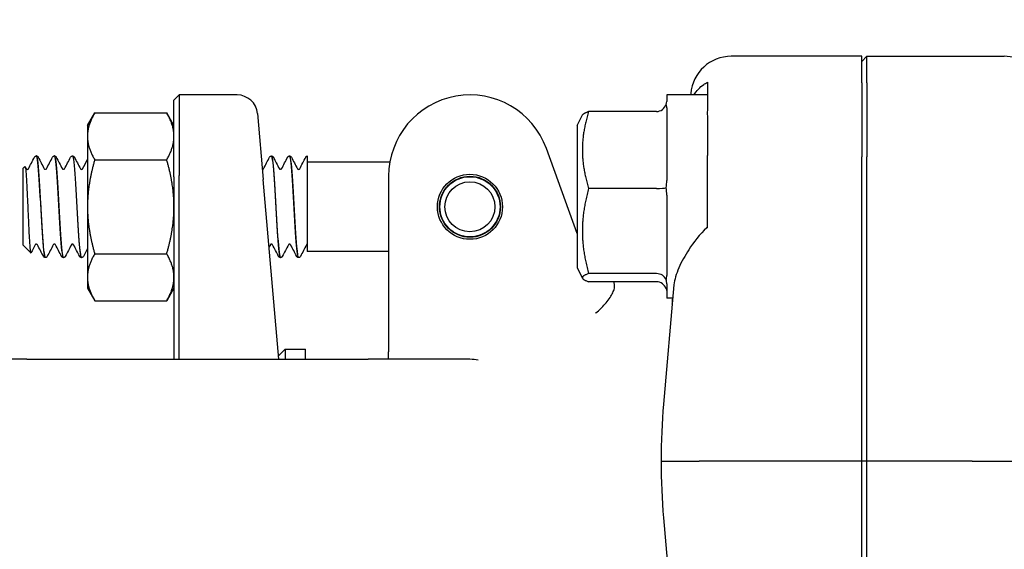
# Model space of a CAD drawing. Header units: inches. Extents: x 24 to 1128, y -69 to 748.
# Tile 347 of 656: x 464.84 to 467.87, y 688.85 to 690.47. Entities that reach past the tile are written whole.
import ezdxf

# ---------------------------------------------------------------- set-up
doc = ezdxf.new("R2010")
doc.units = ezdxf.units.IN
doc.header["$LTSCALE"] = 32
doc.header["$MEASUREMENT"] = 0
doc.layers.add('Dimension (ANSI)', color=7, linetype='Continuous', lineweight=25)
doc.layers.add('Visible (ANSI)', color=7, linetype='Continuous', lineweight=30)
doc.styles.add('Note Text (ANSI)', font='tahoma.ttf')
doc.dimstyles.new('SB Fraction-16 (ANSI)', dxfattribs={"dimscale": 32, "dimtxt": 0.125, "dimasz": 0.098425, "dimexe": 0.125, "dimexo": 0.0625, "dimgap": 0.031496, "dimtad": 0, "dimtih": 1, "dimtoh": 1, "dimdec": 4, "dimrnd": 1e-08, "dimzin": 0, "dimdsep": 46, "dimlunit": 5, "dimtxsty": 'Note Text (ANSI)', "dimcen": 0.09, "dimdle": 0.393701, "dimclrd": 256, "dimclre": 256, "dimclrt": 256, "dimadec": 0, "dimazin": 3, "dimtfac": 0.96, "dimtofl": 0, "dimtmove": 0, "dimatfit": 3, "dimfxl": 1, "dimfrac": 2, "dimtolj": 1, "dimtzin": 12, "dimlwd": -1, "dimlwe": -1, "dimarcsym": 0})

# ---------------------------------------------------------------- blocks, each defined once
blk = doc.blocks.new('*D18')
at = {"layer": 'Defpoints', "color": 0, "transparency": 16777216}
for p in [(480.2806, 692.6685), (328.4743, 544.6685), (480.2806, 544.6685)]:
    blk.add_point(p, dxfattribs=at)
at = {"layer": 'Dimension (ANSI)', "transparency": 16777216}
for p, q in [((478.2806, 692.6685), (324.4743, 692.6685)), ((328.4743, 689.5189), (328.4743, 626.7677)), ((328.4743, 547.8181), (328.4743, 620.5693)), ((478.2806, 544.6685), (324.4743, 544.6685))]:
    blk.add_line(p, q, dxfattribs=at)
for points in [[(327.9494, 689.5189), (328.9993, 689.5189), (328.4743, 692.6685)], [(327.9494, 547.8181), (328.9993, 547.8181), (328.4743, 544.6685)]]:
    blk.add_solid(points, dxfattribs=at)
at = {"layer": 'Dimension (ANSI)', "transparency": 16777216, "insert": (324.3723, 625.7599), "char_height": 4, "attachment_point": 1, "style": 'Note Text (ANSI)'}
blk.add_mtext('\\A1;148', dxfattribs=at)

msp = doc.modelspace()

# ---------------------------------------------------------------- linework, layer by layer
at = {"layer": 'Visible (ANSI)'}
for p, q in [((467.43127, 690.36154), (467.02967, 690.36154)), ((467.4469, 690.36154), (467.43127, 690.34586)), ((467.43127, 690.27976), (467.43127, 690.36154)), ((467.4469, 690.27976), (467.4469, 690.36154)), ((467.4469, 690.36154), (467.86925, 690.36154)), ((467.43127, 690.27976), (467.43127, 690.0525)), ((467.4469, 690.27976), (467.4469, 690.0525)), ((465.31627, 690.22717), (465.3319, 690.24279)), ((465.3319, 690.24279), (465.3319, 689.99529)), ((465.51058, 690.24279), (465.3319, 690.24279)), ((466.83127, 690.24279), (466.83127, 690.22234)), ((466.95627, 690.24279), (466.83127, 690.24279)), ((466.90506, 690.24696), (466.9047, 690.24279)), ((466.95627, 690.26088), (466.95627, 690.19454)), ((465.31627, 689.99092), (465.31627, 690.22717)), ((465.05027, 690.14904), (465.0726, 690.18772)), ((465.0726, 690.18772), (465.29394, 690.18772)), ((465.31627, 690.14904), (465.29394, 690.18772)), ((465.57284, 690.18574), (465.59056, 689.98324)), ((466.55627, 690.14904), (466.57237, 690.18125)), ((466.80002, 690.19192), (466.59123, 690.19192)), ((466.83127, 690.20319), (466.83127, 689.98003)), ((466.95627, 690.17802), (466.95627, 690.05622)), ((465.05027, 690.14904), (465.05027, 690.11555)), ((466.55627, 690.14904), (466.55627, 689.71154)), ((465.05027, 690.11555), (465.05027, 689.89904)), ((464.8933, 690.05529), (464.89271, 690.05529)), ((464.94891, 690.05529), (464.94832, 690.05529)), ((465.00452, 690.05529), (465.00394, 690.05529)), ((465.61624, 690.05529), (465.61566, 690.05529)), ((465.67185, 690.05529), (465.67127, 690.05529)), ((465.72627, 690.05523), (465.72627, 690.03886)), ((466.55627, 689.81707), (466.4612, 690.0783)), ((466.95627, 689.83536), (466.95627, 690.05622)), ((465.0726, 690.04338), (465.29394, 690.04338)), ((465.72627, 690.03886), (465.72627, 689.92746)), ((465.98013, 690.03654), (465.72627, 690.03654)), ((467.43127, 689.11779), (467.43127, 690.0525)), ((467.4469, 689.11779), (467.4469, 690.0525)), ((464.85127, 690.01631), (464.85759, 690.02263)), ((464.85127, 690.01631), (464.85127, 689.78177)), ((465.3319, 689.43029), (465.3319, 689.99529)), ((465.31627, 689.99092), (465.31627, 689.43029)), ((465.63893, 689.43029), (465.59056, 689.98324)), ((465.97627, 689.99279), (465.97627, 689.64595)), ((466.80002, 689.95545), (466.59123, 689.95545)), ((466.83127, 689.93488), (466.83127, 689.68798)), ((465.72627, 689.92746), (465.72627, 689.76154)), ((465.05027, 689.89904), (465.05027, 689.68253)), ((464.85127, 689.78177), (464.87588, 689.75716)), ((465.0726, 689.7547), (465.29394, 689.7547)), ((465.97627, 689.76154), (465.72627, 689.76154)), ((464.9211, 689.74279), (464.92052, 689.74279)), ((464.97671, 689.74279), (464.97613, 689.74279)), ((465.03232, 689.74279), (465.03174, 689.74279)), ((465.64405, 689.74279), (465.64346, 689.74279)), ((465.69966, 689.74279), (465.69907, 689.74279)), ((466.55627, 689.71154), (466.57237, 689.67934)), ((466.80002, 689.69382), (466.59123, 689.69382)), ((465.05027, 689.68253), (465.05027, 689.64904)), ((466.80002, 689.66866), (466.59123, 689.66866)), ((466.83127, 689.66198), (466.83127, 689.61779)), ((465.05027, 689.64904), (465.0726, 689.61037)), ((465.31627, 689.64904), (465.29394, 689.61037)), ((465.97627, 689.64595), (465.97627, 689.45342)), ((466.85366, 689.65942), (466.82152, 689.2921)), ((465.0726, 689.61037), (465.29394, 689.61037)), ((466.85002, 689.61779), (466.83127, 689.61779)), ((465.638, 689.4409), (465.65865, 689.46154)), ((465.65865, 689.46154), (465.65865, 689.43029)), ((465.65865, 689.46154), (465.72115, 689.46154)), ((465.72115, 689.43029), (465.72115, 689.46154)), ((465.97627, 689.43029), (465.97627, 689.45342)), ((464.86377, 689.43029), (464.55127, 689.43029)), ((464.86377, 689.43029), (465.91377, 689.43029)), ((466.22627, 689.43029), (465.91377, 689.43029)), ((466.81391, 689.11779), (466.9308, 689.11779)), ((467.43127, 689.11779), (466.9308, 689.11779)), ((467.4469, 689.11779), (467.43127, 689.11779)), ((467.43127, 688.18308), (467.43127, 689.11779)), ((467.4469, 688.18308), (467.4469, 689.11779)), ((467.77038, 689.11779), (467.4469, 689.11779)), ((467.77038, 689.11779), (467.89498, 689.11779)), ((466.82152, 688.94348), (466.85366, 688.57616))]:
    msp.add_line(p, q, dxfattribs=at)
for radius in [0.1, 0.09375, 0.0925, 0.07688]:
    msp.add_circle((466.22627, 689.89904), radius, dxfattribs=at)
for centre, radius, start, end in [((465.51058, 690.18029), 0.0625, 5, 90), ((466.22627, 689.99279), 0.25, 20, 180), ((466.22627, 689.30529), 0.125, 78.3306, 90)]:
    msp.add_arc(centre, radius, start, end, dxfattribs=at)
for centre, major_axis, ratio, start_param, end_param in [((467.02959, 690.23606), (0.01094, 0.125), 0.9961657, 0.0869335, 1.5707963), ((467.86829, 690.23606), (0.08906, 0.08906), 0.9924325, 0.206047, 0.7816001), ((466.80002, 690.22462), (0, -0.0327), 0.9555533, 0, 1.2241495), ((466.80002, 689.9586), (0.03125, 0), 0.1006388, 4.712389, 5.9365385), ((466.80002, 689.66426), (0.03125, 0), 0.9458753, 0.3466468, 1.5707963), ((466.80002, 689.63596), (0, 0.0327), 0.9555533, 5.0590358, 6.2831853)]:
    msp.add_ellipse(centre, major_axis=major_axis, ratio=ratio, start_param=start_param, end_param=end_param, dxfattribs=at)
for points, knots in [([(466.91503, 690.24279), (466.92296, 690.25601), (466.93356, 690.26679), (466.94854, 690.27719), (466.95226, 690.27948), (466.95627, 690.28163)], [0.72464195, 0.72464195, 0.72464195, 0.72464195, 0.90366002, 0.90366002, 0.95550669, 0.95550669, 0.95550669, 0.95550669]), ([(464.8885, 690.05322), (464.88888, 690.05365), (464.88938, 690.05411), (464.89077, 690.05492), (464.89171, 690.05524), (464.89269, 690.05529)], [0, 0, 0, 0, 0.013250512, 0.013250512, 0.027054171, 0.027054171, 0.027054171, 0.027054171]), ([(464.89269, 690.05507), (464.89469, 690.05495), (464.8967, 690.04301), (464.89871, 690.02083), (464.90152, 689.98968), (464.90434, 689.93914), (464.90716, 689.88949), (464.90997, 689.83986), (464.91279, 689.79244), (464.91561, 689.76624), (464.91724, 689.75101), (464.91888, 689.74319), (464.92052, 689.74311)], [4.7095281, 4.7095281, 4.7095281, 4.7095281, 5.3893637, 5.3893637, 5.3893637, 6.3443154, 6.3443154, 6.3443154, 7.2990044, 7.2990044, 7.2990044, 7.8539816, 7.8539816, 7.8539816, 7.8539816]), ([(464.92113, 689.743), (464.91904, 689.74313), (464.91695, 689.75615), (464.91486, 689.78005), (464.91205, 689.81224), (464.90923, 689.86329), (464.90642, 689.91277), (464.90358, 689.9627), (464.90074, 690.00967), (464.8979, 690.0346), (464.89637, 690.04808), (464.89483, 690.05502), (464.8933, 690.05508)], [-14.1400278, -14.1400278, -14.1400278, -14.1400278, -13.4320997, -13.4320997, -13.4320997, -12.4783682, -12.4783682, -12.4783682, -11.5160648, -11.5160648, -11.5160648, -10.9955743, -10.9955743, -10.9955743, -10.9955743]), ([(464.89332, 690.05529), (464.89446, 690.05523), (464.89552, 690.05481), (464.89699, 690.05382), (464.89747, 690.0533), (464.89818, 690.05238), (464.89843, 690.05196), (464.89864, 690.05155)], [0, 0, 0, 0, 0.015967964, 0.015967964, 0.031253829, 0.031253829, 0.045415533, 0.045415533, 0.045415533, 0.045415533]), ([(464.94298, 690.05155), (464.94331, 690.05219), (464.94371, 690.05286), (464.94485, 690.05396), (464.94535, 690.05435), (464.94664, 690.055), (464.94746, 690.05525), (464.9483, 690.05529)], [0, 0, 0, 0, 0.022095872, 0.022095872, 0.033561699, 0.033561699, 0.045438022, 0.045438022, 0.045438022, 0.045438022]), ([(464.9483, 690.05523), (464.94866, 690.05528), (464.94902, 690.05494), (464.94938, 690.05417), (464.9522, 690.04825), (464.95501, 690.01728), (464.95782, 689.97364), (464.96063, 689.93002), (464.96345, 689.8749), (464.96626, 689.83032), (464.96907, 689.78574), (464.97188, 689.75288), (464.97469, 689.74485), (464.97517, 689.74348), (464.97565, 689.74284), (464.97613, 689.74289)], [10.9927134, 10.9927134, 10.9927134, 10.9927134, 11.1151899, 11.1151899, 11.1151899, 12.0686082, 12.0686082, 12.0686082, 13.0217811, 13.0217811, 13.0217811, 13.9747115, 13.9747115, 13.9747115, 14.1371669, 14.1371669, 14.1371669, 14.1371669]), ([(464.97674, 689.74304), (464.97585, 689.7429), (464.97496, 689.74509), (464.97407, 689.7497), (464.97126, 689.76427), (464.96846, 689.80267), (464.96566, 689.84964), (464.96286, 689.89653), (464.96006, 689.95073), (464.95726, 689.99075), (464.95447, 690.03054), (464.95169, 690.05522), (464.94891, 690.05529)], [-20.4232131, -20.4232131, -20.4232131, -20.4232131, -20.1217618, -20.1217618, -20.1217618, -19.1712317, -19.1712317, -19.1712317, -18.2223022, -18.2223022, -18.2223022, -17.2787596, -17.2787596, -17.2787596, -17.2787596]), ([(464.94893, 690.05529), (464.95007, 690.05523), (464.95113, 690.05481), (464.9526, 690.05382), (464.95308, 690.0533), (464.95379, 690.05238), (464.95404, 690.05196), (464.95425, 690.05155)], [0, 0, 0, 0, 0.015967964, 0.015967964, 0.031253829, 0.031253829, 0.045415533, 0.045415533, 0.045415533, 0.045415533]), ([(464.99859, 690.05155), (464.99892, 690.05219), (464.99932, 690.05286), (465.00046, 690.05396), (465.00096, 690.05435), (465.00225, 690.055), (465.00307, 690.05525), (465.00391, 690.05529)], [0, 0, 0, 0, 0.022095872, 0.022095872, 0.033561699, 0.033561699, 0.045438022, 0.045438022, 0.045438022, 0.045438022]), ([(465.00391, 690.05496), (465.00541, 690.05501), (465.00691, 690.04858), (465.00841, 690.03576), (465.01122, 690.01177), (465.01402, 689.96602), (465.01683, 689.91677), (465.01964, 689.86753), (465.02245, 689.81608), (465.02525, 689.78292), (465.02742, 689.75738), (465.02958, 689.7432), (465.03174, 689.74295)], [17.2758987, 17.2758987, 17.2758987, 17.2758987, 17.7840647, 17.7840647, 17.7840647, 18.7358252, 18.7358252, 18.7358252, 19.6873602, 19.6873602, 19.6873602, 20.4203522, 20.4203522, 20.4203522, 20.4203522]), ([(465.03235, 689.74284), (465.02988, 689.74295), (465.02741, 689.7618), (465.02494, 689.79413), (465.02209, 689.83134), (465.01925, 689.88543), (465.0164, 689.93434), (465.01357, 689.98312), (465.01073, 690.02541), (465.00789, 690.04405), (465.00677, 690.05145), (465.00564, 690.05505), (465.00452, 690.05498)], [-26.7063984, -26.7063984, -26.7063984, -26.7063984, -25.8688703, -25.8688703, -25.8688703, -24.9048316, -24.9048316, -24.9048316, -23.9435311, -23.9435311, -23.9435311, -23.5619449, -23.5619449, -23.5619449, -23.5619449]), ([(465.00454, 690.05529), (465.00568, 690.05523), (465.00674, 690.05481), (465.00821, 690.05382), (465.00869, 690.0533), (465.0094, 690.05238), (465.00965, 690.05196), (465.00986, 690.05155)], [0, 0, 0, 0, 0.015967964, 0.015967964, 0.031253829, 0.031253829, 0.045415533, 0.045415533, 0.045415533, 0.045415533]), ([(465.61031, 690.05155), (465.61065, 690.05219), (465.61105, 690.05286), (465.61219, 690.05396), (465.61268, 690.05435), (465.61397, 690.055), (465.61479, 690.05525), (465.61563, 690.05529)], [0, 0, 0, 0, 0.022095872, 0.022095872, 0.033561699, 0.033561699, 0.045438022, 0.045438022, 0.045438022, 0.045438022]), ([(465.61563, 690.05518), (465.61613, 690.05526), (465.61662, 690.05461), (465.61711, 690.05318), (465.61994, 690.04502), (465.62276, 690.01184), (465.62558, 689.96699), (465.62839, 689.92223), (465.63121, 689.86704), (465.63402, 689.82353), (465.63683, 689.7801), (465.63964, 689.74945), (465.64245, 689.74381), (465.64279, 689.74313), (465.64313, 689.74281), (465.64346, 689.74285)], [86.3909371, 86.3909371, 86.3909371, 86.3909371, 86.558303, 86.558303, 86.558303, 87.5147256, 87.5147256, 87.5147256, 88.4689986, 88.4689986, 88.4689986, 89.4213086, 89.4213086, 89.4213086, 89.5353906, 89.5353906, 89.5353906, 89.5353906]), ([(465.64407, 689.74299), (465.64332, 689.74287), (465.64258, 689.74439), (465.64183, 689.74766), (465.63902, 689.75994), (465.63621, 689.79655), (465.6334, 689.84285), (465.63059, 689.88913), (465.62778, 689.9439), (465.62497, 689.98527), (465.62216, 690.02662), (465.61935, 690.05351), (465.61654, 690.0552), (465.61644, 690.05526), (465.61634, 690.05529), (465.61624, 690.05528)], [-95.8214368, -95.8214368, -95.8214368, -95.8214368, -95.568359, -95.568359, -95.568359, -94.6156683, -94.6156683, -94.6156683, -93.6632144, -93.6632144, -93.6632144, -92.7109946, -92.7109946, -92.7109946, -92.6769833, -92.6769833, -92.6769833, -92.6769833]), ([(465.61627, 690.05529), (465.6174, 690.05523), (465.61846, 690.05481), (465.61993, 690.05382), (465.62042, 690.0533), (465.62112, 690.05238), (465.62137, 690.05196), (465.62158, 690.05155)], [0, 0, 0, 0, 0.015967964, 0.015967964, 0.031253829, 0.031253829, 0.045415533, 0.045415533, 0.045415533, 0.045415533]), ([(465.66593, 690.05155), (465.66626, 690.05219), (465.66666, 690.05286), (465.6678, 690.05396), (465.66829, 690.05435), (465.66958, 690.055), (465.6704, 690.05525), (465.67124, 690.05529)], [0, 0, 0, 0, 0.022095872, 0.022095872, 0.033561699, 0.033561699, 0.045438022, 0.045438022, 0.045438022, 0.045438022]), ([(465.67124, 690.05498), (465.67292, 690.05496), (465.6746, 690.04681), (465.67628, 690.03091), (465.67909, 690.00425), (465.68191, 689.95656), (465.68472, 689.90693), (465.68753, 689.8575), (465.69033, 689.80743), (465.69314, 689.77666), (465.69512, 689.75493), (465.69709, 689.74324), (465.69907, 689.74303)], [92.6741224, 92.6741224, 92.6741224, 92.6741224, 93.2431504, 93.2431504, 93.2431504, 94.1972517, 94.1972517, 94.1972517, 95.1476373, 95.1476373, 95.1476373, 95.8185759, 95.8185759, 95.8185759, 95.8185759]), ([(465.69968, 689.74287), (465.69728, 689.74301), (465.69487, 689.76074), (465.69247, 689.79155), (465.68965, 689.82761), (465.68684, 689.88064), (465.68402, 689.92939), (465.68121, 689.97813), (465.67839, 690.0213), (465.67558, 690.04162), (465.67434, 690.0506), (465.67309, 690.05501), (465.67185, 690.05497)], [-102.1046221, -102.1046221, -102.1046221, -102.1046221, -101.2896371, -101.2896371, -101.2896371, -100.3354652, -100.3354652, -100.3354652, -99.3815473, -99.3815473, -99.3815473, -98.9601686, -98.9601686, -98.9601686, -98.9601686]), ([(465.67188, 690.05529), (465.67301, 690.05523), (465.67407, 690.05481), (465.67554, 690.05382), (465.67603, 690.0533), (465.67673, 690.05238), (465.67698, 690.05196), (465.67719, 690.05155)], [0, 0, 0, 0, 0.015967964, 0.015967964, 0.031253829, 0.031253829, 0.045415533, 0.045415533, 0.045415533, 0.045415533]), ([(465.72154, 690.05155), (465.72185, 690.05215), (465.72223, 690.05278), (465.72324, 690.05382), (465.72367, 690.05418), (465.7248, 690.05484), (465.7255, 690.05511), (465.72627, 690.05523)], [0, 0, 0, 0, 0.020860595, 0.020860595, 0.031618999, 0.031618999, 0.042693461, 0.042693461, 0.042693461, 0.042693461]), ([(464.8885, 690.05322), (464.88842, 690.05313), (464.88834, 690.05303), (464.88802, 690.05263), (464.88775, 690.05226), (464.88745, 690.0517)], [-0.025931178, -0.025931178, -0.025931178, -0.025931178, -0.019551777, -0.019551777, 0, 0, 0, 0]), ([(464.85759, 690.02263), (464.85773, 690.02277), (464.85787, 690.0228), (464.85877, 690.02234), (464.85952, 690.01873), (464.86103, 690.0055), (464.86178, 689.9959), (464.8633, 689.97179), (464.86405, 689.95745), (464.86556, 689.92577), (464.86631, 689.90871), (464.86783, 689.87406), (464.86858, 689.8568), (464.87009, 689.82438), (464.87084, 689.80956), (464.87236, 689.7844), (464.87311, 689.77437), (464.87462, 689.76057), (464.87537, 689.75702), (464.87627, 689.75705), (464.87642, 689.75719), (464.87657, 689.75747)], [-1.8174748, -1.8174748, -1.8174748, -1.8174748, -1.7949096, -1.7949096, -1.6700584, -1.6700584, -1.5430016, -1.5430016, -1.41374, -1.41374, -1.2822742, -1.2822742, -1.1486049, -1.1486049, -1.0127327, -1.0127327, -0.8746582, -0.8746582, -0.7343822, -0.7343822, -0.7065085, -0.7065085, -0.7065085, -0.7065085]), ([(464.86183, 690.01573), (464.86183, 690.01573), (464.8619, 690.01557), (464.86245, 690.01504), (464.86279, 690.01476), (464.8638, 690.01429), (464.8645, 690.0141), (464.8652, 690.0141)], [0.003893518, 0.003893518, 0.003893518, 0.003893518, 0.02135506, 0.02135506, 0.032660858, 0.032660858, 0.044379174, 0.044379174, 0.044379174, 0.044379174]), ([(464.8652, 690.0141), (464.86627, 690.0141), (464.86727, 690.01455), (464.86823, 690.01526), (464.86842, 690.01551), (464.86856, 690.0157), (464.86857, 690.01573), (464.86857, 690.01573)], [0, 0, 0, 0, 0.017919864, 0.017919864, 0.032518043, 0.032518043, 0.040461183, 0.040461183, 0.040461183, 0.040461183]), ([(464.91744, 690.01573), (464.91744, 690.01573), (464.91751, 690.01557), (464.91806, 690.01504), (464.9184, 690.01476), (464.91942, 690.01429), (464.92011, 690.0141), (464.92081, 690.0141)], [0.003893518, 0.003893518, 0.003893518, 0.003893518, 0.02135506, 0.02135506, 0.032660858, 0.032660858, 0.044379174, 0.044379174, 0.044379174, 0.044379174]), ([(464.92081, 690.0141), (464.92188, 690.0141), (464.92288, 690.01455), (464.92384, 690.01526), (464.92403, 690.01551), (464.92417, 690.0157), (464.92418, 690.01573), (464.92418, 690.01573)], [0, 0, 0, 0, 0.017919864, 0.017919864, 0.032518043, 0.032518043, 0.040461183, 0.040461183, 0.040461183, 0.040461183]), ([(464.97305, 690.01573), (464.97305, 690.01573), (464.97312, 690.01557), (464.97367, 690.01504), (464.97401, 690.01476), (464.97503, 690.01429), (464.97572, 690.0141), (464.97642, 690.0141)], [0.003893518, 0.003893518, 0.003893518, 0.003893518, 0.02135506, 0.02135506, 0.032660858, 0.032660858, 0.044379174, 0.044379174, 0.044379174, 0.044379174]), ([(464.97642, 690.0141), (464.97749, 690.0141), (464.97849, 690.01455), (464.97945, 690.01526), (464.97964, 690.01551), (464.97978, 690.0157), (464.97979, 690.01573), (464.97979, 690.01573)], [0, 0, 0, 0, 0.017919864, 0.017919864, 0.032518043, 0.032518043, 0.040461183, 0.040461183, 0.040461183, 0.040461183]), ([(465.02866, 690.01573), (465.02866, 690.01573), (465.02873, 690.01557), (465.02928, 690.01504), (465.02963, 690.01476), (465.03064, 690.01429), (465.03133, 690.0141), (465.03203, 690.0141)], [0.003893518, 0.003893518, 0.003893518, 0.003893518, 0.02135506, 0.02135506, 0.032660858, 0.032660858, 0.044379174, 0.044379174, 0.044379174, 0.044379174]), ([(465.03203, 690.0141), (465.03311, 690.0141), (465.0341, 690.01455), (465.03506, 690.01526), (465.03525, 690.01551), (465.03539, 690.0157), (465.03541, 690.01573), (465.03541, 690.01573)], [0, 0, 0, 0, 0.017919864, 0.017919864, 0.032518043, 0.032518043, 0.040461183, 0.040461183, 0.040461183, 0.040461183]), ([(465.58814, 690.0141), (465.58922, 690.0141), (465.59021, 690.01455), (465.59117, 690.01526), (465.59136, 690.01551), (465.5915, 690.0157), (465.59152, 690.01573), (465.59152, 690.01573)], [0, 0, 0, 0, 0.017919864, 0.017919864, 0.032518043, 0.032518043, 0.040461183, 0.040461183, 0.040461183, 0.040461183]), ([(465.64038, 690.01573), (465.64038, 690.01573), (465.64045, 690.01557), (465.64101, 690.01504), (465.64135, 690.01476), (465.64236, 690.01429), (465.64305, 690.0141), (465.64375, 690.0141)], [0.003893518, 0.003893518, 0.003893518, 0.003893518, 0.02135506, 0.02135506, 0.032660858, 0.032660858, 0.044379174, 0.044379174, 0.044379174, 0.044379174]), ([(465.64375, 690.0141), (465.64483, 690.0141), (465.64582, 690.01455), (465.64678, 690.01526), (465.64697, 690.01551), (465.64711, 690.0157), (465.64713, 690.01573), (465.64713, 690.01573)], [0, 0, 0, 0, 0.017919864, 0.017919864, 0.032518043, 0.032518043, 0.040461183, 0.040461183, 0.040461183, 0.040461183]), ([(465.69599, 690.01573), (465.69599, 690.01573), (465.69606, 690.01557), (465.69662, 690.01504), (465.69696, 690.01476), (465.69797, 690.01429), (465.69866, 690.0141), (465.69937, 690.0141)], [0.003893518, 0.003893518, 0.003893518, 0.003893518, 0.02135506, 0.02135506, 0.032660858, 0.032660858, 0.044379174, 0.044379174, 0.044379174, 0.044379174]), ([(465.69937, 690.0141), (465.70044, 690.0141), (465.70144, 690.01455), (465.70239, 690.01526), (465.70259, 690.01551), (465.70272, 690.0157), (465.70274, 690.01573), (465.70274, 690.01573)], [0, 0, 0, 0, 0.017919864, 0.017919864, 0.032518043, 0.032518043, 0.040461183, 0.040461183, 0.040461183, 0.040461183]), ([(466.95627, 689.83536), (466.95573, 689.83491), (466.9552, 689.83446), (466.93332, 689.81575), (466.91363, 689.78933), (466.8876, 689.74951), (466.87664, 689.73005), (466.86037, 689.69277), (466.85502, 689.67492), (466.85366, 689.65942)], [1.27338526, 1.27338526, 1.27338526, 1.27338526, 1.27873688, 1.27873688, 1.4959744, 1.4959744, 1.66977331, 1.66977331, 1.84048199, 1.84048199, 1.84048199, 1.84048199]), ([(464.893, 689.78398), (464.89193, 689.78398), (464.89093, 689.78353), (464.88998, 689.78283), (464.88978, 689.78257), (464.88965, 689.78238), (464.88963, 689.78235), (464.88963, 689.78235)], [0, 0, 0, 0, 0.017919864, 0.017919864, 0.032518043, 0.032518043, 0.040461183, 0.040461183, 0.040461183, 0.040461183]), ([(464.89638, 689.78235), (464.89638, 689.78235), (464.89631, 689.78252), (464.89575, 689.78304), (464.89541, 689.78332), (464.8944, 689.78379), (464.89371, 689.78398), (464.893, 689.78398)], [0.003893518, 0.003893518, 0.003893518, 0.003893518, 0.02135506, 0.02135506, 0.032660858, 0.032660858, 0.044379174, 0.044379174, 0.044379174, 0.044379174]), ([(464.94862, 689.78398), (464.94754, 689.78398), (464.94655, 689.78353), (464.94559, 689.78283), (464.9454, 689.78257), (464.94526, 689.78238), (464.94524, 689.78235), (464.94524, 689.78235)], [0, 0, 0, 0, 0.017919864, 0.017919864, 0.032518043, 0.032518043, 0.040461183, 0.040461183, 0.040461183, 0.040461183]), ([(464.95199, 689.78235), (464.95199, 689.78235), (464.95192, 689.78252), (464.95136, 689.78304), (464.95102, 689.78332), (464.95001, 689.78379), (464.94932, 689.78398), (464.94862, 689.78398)], [0.003893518, 0.003893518, 0.003893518, 0.003893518, 0.02135506, 0.02135506, 0.032660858, 0.032660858, 0.044379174, 0.044379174, 0.044379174, 0.044379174]), ([(465.00423, 689.78398), (465.00315, 689.78398), (465.00216, 689.78353), (465.0012, 689.78283), (465.00101, 689.78257), (465.00087, 689.78238), (465.00085, 689.78235), (465.00085, 689.78235)], [0, 0, 0, 0, 0.017919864, 0.017919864, 0.032518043, 0.032518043, 0.040461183, 0.040461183, 0.040461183, 0.040461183]), ([(465.0076, 689.78235), (465.0076, 689.78235), (465.00753, 689.78252), (465.00698, 689.78304), (465.00663, 689.78332), (465.00562, 689.78379), (465.00493, 689.78398), (465.00423, 689.78398)], [0.003893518, 0.003893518, 0.003893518, 0.003893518, 0.02135506, 0.02135506, 0.032660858, 0.032660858, 0.044379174, 0.044379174, 0.044379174, 0.044379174]), ([(465.61595, 689.78398), (465.61488, 689.78398), (465.61388, 689.78353), (465.61292, 689.78283), (465.61273, 689.78257), (465.61259, 689.78238), (465.61258, 689.78235), (465.61258, 689.78235)], [0, 0, 0, 0, 0.017919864, 0.017919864, 0.032518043, 0.032518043, 0.040461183, 0.040461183, 0.040461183, 0.040461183]), ([(465.61932, 689.78235), (465.61932, 689.78235), (465.61925, 689.78252), (465.6187, 689.78304), (465.61836, 689.78332), (465.61734, 689.78379), (465.61665, 689.78398), (465.61595, 689.78398)], [0.003893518, 0.003893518, 0.003893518, 0.003893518, 0.02135506, 0.02135506, 0.032660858, 0.032660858, 0.044379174, 0.044379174, 0.044379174, 0.044379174]), ([(465.67156, 689.78398), (465.67049, 689.78398), (465.66949, 689.78353), (465.66853, 689.78283), (465.66834, 689.78257), (465.6682, 689.78238), (465.66819, 689.78235), (465.66819, 689.78235)], [0, 0, 0, 0, 0.017919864, 0.017919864, 0.032518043, 0.032518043, 0.040461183, 0.040461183, 0.040461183, 0.040461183]), ([(465.67493, 689.78235), (465.67493, 689.78235), (465.67486, 689.78252), (465.67431, 689.78304), (465.67397, 689.78332), (465.67295, 689.78379), (465.67226, 689.78398), (465.67156, 689.78398)], [0.003893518, 0.003893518, 0.003893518, 0.003893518, 0.02135506, 0.02135506, 0.032660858, 0.032660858, 0.044379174, 0.044379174, 0.044379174, 0.044379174]), ([(465.72627, 689.78389), (465.72529, 689.78369), (465.72458, 689.78319), (465.72392, 689.78257), (465.72383, 689.7824), (465.7238, 689.78236), (465.7238, 689.78235), (465.7238, 689.78235)], [0, 0, 0, 0, 0.017397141, 0.017397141, 0.033013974, 0.033013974, 0.035372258, 0.035372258, 0.035372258, 0.035372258]), ([(464.92049, 689.74279), (464.91936, 689.74285), (464.9183, 689.74327), (464.91683, 689.74426), (464.91634, 689.74478), (464.91564, 689.7457), (464.91539, 689.74612), (464.91518, 689.74653)], [0, 0, 0, 0, 0.015967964, 0.015967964, 0.031253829, 0.031253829, 0.045415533, 0.045415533, 0.045415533, 0.045415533]), ([(464.92644, 689.74653), (464.92611, 689.74589), (464.92571, 689.74522), (464.92457, 689.74412), (464.92408, 689.74373), (464.92279, 689.74308), (464.92197, 689.74283), (464.92113, 689.74279)], [0, 0, 0, 0, 0.022095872, 0.022095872, 0.033561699, 0.033561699, 0.045438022, 0.045438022, 0.045438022, 0.045438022]), ([(464.9761, 689.74279), (464.97497, 689.74285), (464.97391, 689.74327), (464.97244, 689.74426), (464.97195, 689.74478), (464.97125, 689.7457), (464.971, 689.74612), (464.97079, 689.74653)], [0, 0, 0, 0, 0.015967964, 0.015967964, 0.031253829, 0.031253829, 0.045415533, 0.045415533, 0.045415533, 0.045415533]), ([(464.98206, 689.74653), (464.98172, 689.74589), (464.98132, 689.74522), (464.98018, 689.74412), (464.97969, 689.74373), (464.9784, 689.74308), (464.97758, 689.74283), (464.97674, 689.74279)], [0, 0, 0, 0, 0.022095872, 0.022095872, 0.033561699, 0.033561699, 0.045438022, 0.045438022, 0.045438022, 0.045438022]), ([(465.03172, 689.74279), (465.03058, 689.74285), (465.02952, 689.74327), (465.02805, 689.74426), (465.02757, 689.74478), (465.02686, 689.7457), (465.02661, 689.74612), (465.0264, 689.74653)], [0, 0, 0, 0, 0.015967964, 0.015967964, 0.031253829, 0.031253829, 0.045415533, 0.045415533, 0.045415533, 0.045415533]), ([(465.03767, 689.74653), (465.03733, 689.74589), (465.03693, 689.74522), (465.0358, 689.74412), (465.0353, 689.74373), (465.03401, 689.74308), (465.03319, 689.74283), (465.03235, 689.74279)], [0, 0, 0, 0, 0.022095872, 0.022095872, 0.033561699, 0.033561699, 0.045438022, 0.045438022, 0.045438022, 0.045438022]), ([(465.64344, 689.74279), (465.6423, 689.74285), (465.64124, 689.74327), (465.63977, 689.74426), (465.63929, 689.74478), (465.63858, 689.7457), (465.63833, 689.74612), (465.63812, 689.74653)], [0, 0, 0, 0, 0.015967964, 0.015967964, 0.031253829, 0.031253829, 0.045415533, 0.045415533, 0.045415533, 0.045415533]), ([(465.64939, 689.74653), (465.64906, 689.74589), (465.64866, 689.74522), (465.64752, 689.74412), (465.64702, 689.74373), (465.64573, 689.74308), (465.64491, 689.74283), (465.64407, 689.74279)], [0, 0, 0, 0, 0.022095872, 0.022095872, 0.033561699, 0.033561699, 0.045438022, 0.045438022, 0.045438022, 0.045438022]), ([(465.69905, 689.74279), (465.69791, 689.74285), (465.69685, 689.74327), (465.69538, 689.74426), (465.6949, 689.74478), (465.69419, 689.7457), (465.69394, 689.74612), (465.69373, 689.74653)], [0, 0, 0, 0, 0.015967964, 0.015967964, 0.031253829, 0.031253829, 0.045415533, 0.045415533, 0.045415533, 0.045415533]), ([(465.705, 689.74653), (465.70467, 689.74589), (465.70427, 689.74522), (465.70313, 689.74412), (465.70263, 689.74373), (465.70134, 689.74308), (465.70053, 689.74283), (465.69968, 689.74279)], [0, 0, 0, 0, 0.022095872, 0.022095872, 0.033561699, 0.033561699, 0.045438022, 0.045438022, 0.045438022, 0.045438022]), ([(466.61282, 689.57242), (466.61298, 689.57255), (466.61314, 689.57268), (466.624, 689.58154), (466.63336, 689.59067), (466.65108, 689.61092), (466.65854, 689.62178), (466.66611, 689.63635), (466.66801, 689.64088), (466.67018, 689.64803), (466.67076, 689.65083), (466.67125, 689.65607), (466.67114, 689.65849), (466.67067, 689.66067)], [-0.0020759, -0.0020759, -0.0020759, -0.0020759, 0, 0, 0.13981454, 0.13981454, 0.31147859, 0.31147859, 0.39681645, 0.39681645, 0.45847322, 0.45847322, 0.52204096, 0.52204096, 0.52204096, 0.52204096])]:
    msp.add_open_spline(points, degree=3, knots=knots, dxfattribs=at)
for points, weights in [([(466.95627, 690.28163), (466.95627, 690.27133), (466.95627, 690.26088)], [0.999914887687, 0.999912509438, 0.999993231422]), ([(465.0726, 690.18772), (465.05027, 690.14904), (465.05027, 690.11555)], [1, 1.0379548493, 1]), ([(465.31627, 690.11555), (465.31627, 690.14904), (465.29394, 690.18772)], [1, 1.0379548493, 1]), ([(466.59123, 690.19192), (466.55515, 690.07368), (466.59123, 689.95545)], [1.04422863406, 1.20577136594, 1.04422863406]), ([(466.57237, 690.18125), (466.57486, 690.18621), (466.59123, 690.19192)], [1.12285543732, 1.11183872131, 1.04422863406]), ([(465.05027, 690.11555), (465.05027, 690.08205), (465.0726, 690.04338)], [1, 1.0379548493, 1]), ([(465.29394, 690.04338), (465.31627, 690.08205), (465.31627, 690.11555)], [1, 1.0379548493, 1]), ([(465.0726, 690.04338), (465.05027, 689.96603), (465.05027, 689.89904)], [1, 1.0379548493, 1]), ([(465.31627, 689.89904), (465.31627, 689.96603), (465.29394, 690.04338)], [1, 1.0379548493, 1]), ([(466.59123, 689.95545), (466.55515, 689.82464), (466.59123, 689.69382)], [1.04422863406, 1.20577136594, 1.04422863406]), ([(465.05027, 689.89904), (465.05027, 689.83205), (465.0726, 689.7547)], [1, 1.0379548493, 1]), ([(465.29394, 689.7547), (465.31627, 689.83205), (465.31627, 689.89904)], [1, 1.0379548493, 1]), ([(465.0726, 689.7547), (465.05027, 689.71603), (465.05027, 689.68253)], [1, 1.0379548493, 1]), ([(465.31627, 689.68253), (465.31627, 689.71603), (465.29394, 689.7547)], [1, 1.0379548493, 1]), ([(466.59123, 689.69382), (466.55515, 689.68124), (466.59123, 689.66866)], [1.04422863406, 1.20577136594, 1.04422863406]), ([(465.05027, 689.68253), (465.05027, 689.64904), (465.0726, 689.61037)], [1, 1.0379548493, 1]), ([(465.29394, 689.61037), (465.31627, 689.64904), (465.31627, 689.68253)], [1, 1.0379548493, 1])]:
    msp.add_rational_spline(points, weights, degree=2, dxfattribs=at)
for points in [[(466.82941, 690.21351), (466.83079, 690.21673), (466.83127, 690.21977), (466.83127, 690.22234)], [(466.83127, 690.20319), (466.83127, 690.20671), (466.83079, 690.21029), (466.82941, 690.21351)], [(466.95627, 690.19454), (466.95604, 690.18919), (466.95604, 690.18367), (466.95627, 690.17802)], [(464.86856, 690.01571), (464.87481, 690.02759), (464.88105, 690.03949), (464.88728, 690.05139)], [(464.88745, 690.0517), (464.88739, 690.0516), (464.88734, 690.05149), (464.88728, 690.05139)], [(464.89864, 690.05155), (464.9049, 690.0396), (464.91117, 690.02765), (464.91745, 690.01571)], [(464.92417, 690.01571), (464.93045, 690.02765), (464.93672, 690.0396), (464.94298, 690.05155)], [(464.95425, 690.05155), (464.96051, 690.0396), (464.96678, 690.02765), (464.97306, 690.01571)], [(464.97978, 690.01571), (464.98606, 690.02765), (464.99233, 690.0396), (464.99859, 690.05155)], [(465.00986, 690.05155), (465.01612, 690.0396), (465.02239, 690.02765), (465.02867, 690.01571)], [(465.03539, 690.01571), (465.04036, 690.02515), (465.04532, 690.0346), (465.05027, 690.04405)], [(465.5915, 690.01571), (465.59779, 690.02765), (465.60405, 690.0396), (465.61031, 690.05155)], [(465.62158, 690.05155), (465.62784, 690.0396), (465.63411, 690.02765), (465.64039, 690.01571)], [(465.64712, 690.01571), (465.6534, 690.02765), (465.65966, 690.0396), (465.66593, 690.05155)], [(465.67719, 690.05155), (465.68345, 690.0396), (465.68972, 690.02765), (465.696, 690.01571)], [(465.70273, 690.01571), (465.70901, 690.02765), (465.71528, 690.0396), (465.72154, 690.05155)], [(464.85838, 690.02228), (464.85953, 690.02009), (464.86069, 690.0179), (464.86184, 690.01571)], [(465.58785, 690.01411), (465.58795, 690.01411), (465.58805, 690.0141), (465.58814, 690.0141)], [(466.82941, 689.95753), (466.83079, 689.96512), (466.83127, 689.97289), (466.83127, 689.98003)], [(466.83127, 689.93488), (466.83127, 689.94211), (466.83079, 689.94993), (466.82941, 689.95753)], [(464.88964, 689.78237), (464.88528, 689.77408), (464.88092, 689.76578), (464.87657, 689.75747)], [(464.91518, 689.74653), (464.90891, 689.75848), (464.90265, 689.77043), (464.89637, 689.78237)], [(464.94525, 689.78237), (464.93897, 689.77043), (464.9327, 689.75848), (464.92644, 689.74653)], [(464.97079, 689.74653), (464.96453, 689.75848), (464.95826, 689.77043), (464.95198, 689.78237)], [(465.00086, 689.78237), (464.99458, 689.77043), (464.98832, 689.75848), (464.98206, 689.74653)], [(465.0264, 689.74653), (465.02014, 689.75848), (465.01387, 689.77043), (465.00759, 689.78237)], [(465.61259, 689.78237), (465.61131, 689.77995), (465.61004, 689.77753), (465.60876, 689.7751)], [(465.63812, 689.74653), (465.63186, 689.75848), (465.62559, 689.77043), (465.61931, 689.78237)], [(465.6682, 689.78237), (465.66192, 689.77043), (465.65565, 689.75848), (465.64939, 689.74653)], [(465.69373, 689.74653), (465.68747, 689.75848), (465.6812, 689.77043), (465.67492, 689.78237)], [(465.72381, 689.78237), (465.71753, 689.77043), (465.71126, 689.75848), (465.705, 689.74653)], [(465.05027, 689.77057), (465.04607, 689.76256), (465.04186, 689.75454), (465.03767, 689.74653)], [(466.67067, 689.66067), (466.67003, 689.66364), (466.66945, 689.66631), (466.66894, 689.66866)], [(466.82941, 689.67431), (466.83079, 689.67868), (466.83127, 689.68341), (466.83127, 689.68798)], [(466.83127, 689.66198), (466.83127, 689.66569), (466.83079, 689.66994), (466.82941, 689.67431)], [(466.82941, 689.64707), (466.83079, 689.64385), (466.83127, 689.64081), (466.83127, 689.63824)], [(466.84844, 689.59978), (466.84892, 689.60531), (466.84933, 689.61132), (466.84974, 689.61779)], [(466.82152, 689.2921), (466.81674, 689.23747), (466.81391, 689.17807), (466.81391, 689.11779)], [(466.81391, 689.11779), (466.81391, 689.05751), (466.81674, 688.9981), (466.82152, 688.94348)]]:
    msp.add_open_spline(points, degree=3, dxfattribs=at)

# ---------------------------------------------------------------- dimensions: what is measured, and where the dimension line sits
at = {"layer": 'Dimension (ANSI)'}
dim = msp.add_linear_dim(base=(328.47435, 544.66853), p1=(480.28063, 692.66853), p2=(480.28063, 544.66853), angle=90, dimstyle='SB Fraction-16 (ANSI)', override={"dimgap": 0.031496, "dimdec": 4, "dimtol": 0, "dimlim": 0, "dimtp": 0, "dimtm": 0, "dimtdec": 2, "dimatfit": 1}, dxfattribs=at)
dim.commit()
dim.dimension.update_dxf_attribs({"geometry": '*D18', "text_midpoint": (328.47435, 623.66853), "dimtype": 160})

doc.saveas('drawing.dxf')
